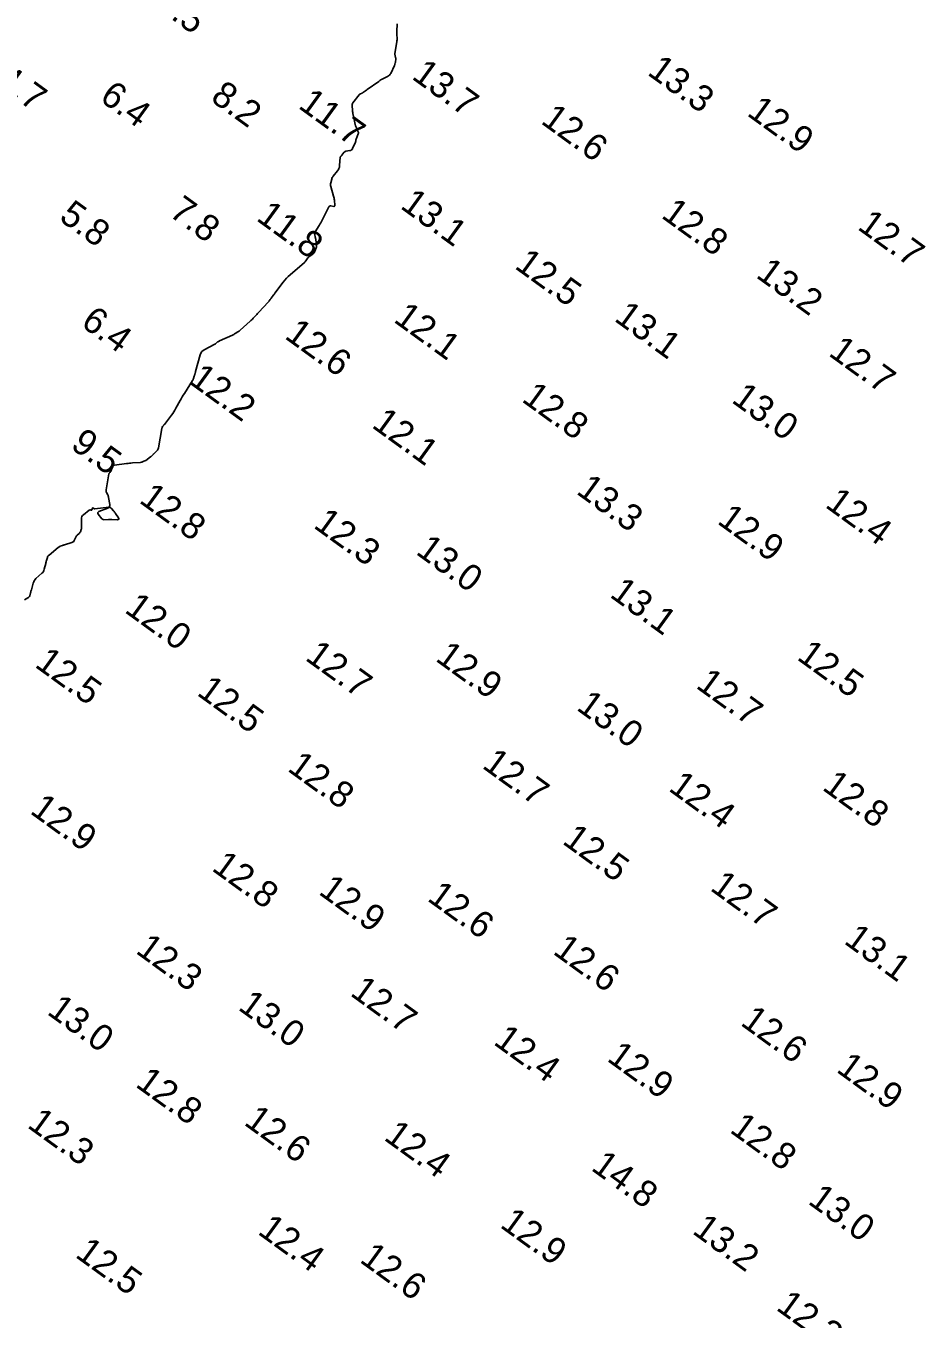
# Model space of a CAD drawing. Extents: x 815352 to 820877, y 582403 to 597439.
# Drawn here: x 818912.9 to 819081.1, y 587409 to 587655.5 of the extents above; entities that cross this region are included whole.
import ezdxf

# ---------------------------------------------------------------- set-up
doc = ezdxf.new("R2010")
doc.units = 0
doc.layers.add('V-CONT-EL12', color=7, linetype='Continuous')
doc.layers.add('V-TOPO-SOUN', color=7, linetype='Continuous')

msp = doc.modelspace()

# ---------------------------------------------------------------- linework, layer by layer
at = {"layer": 'V-CONT-EL12'}
msp.add_lwpolyline([(818912.6, 587546.12), (818913.27, 587546.48), (818913.38, 587546.56), (818913.48, 587546.66), (818913.55, 587546.77), (818913.61, 587546.9), (818913.77, 587547.46), (818913.81, 587547.6), (818913.85, 587547.74), (818913.89, 587547.88), (818913.93, 587548.02), (818914.27, 587549.29), (818914.36, 587549.53), (818914.47, 587549.76), (818914.62, 587549.97), (818914.8, 587550.16), (818915.92, 587551.19), (818916.08, 587551.35), (818916.21, 587551.54), (818916.31, 587551.74), (818916.38, 587551.96), (818916.65, 587553.05), (818916.68, 587553.19), (818916.72, 587553.34), (818916.76, 587553.48), (818916.8, 587553.62), (818916.97, 587554.19), (818917.02, 587554.32), (818917.09, 587554.44), (818917.18, 587554.56), (818917.29, 587554.66), (818919.05, 587556.1), (818919.13, 587556.17), (818919.23, 587556.22), (818919.32, 587556.28), (818919.42, 587556.32), (818919.84, 587556.48), (818919.94, 587556.52), (818920.04, 587556.56), (818920.15, 587556.59), (818920.26, 587556.62), (818921.64, 587557.02), (818921.78, 587557.08), (818921.91, 587557.16), (818922.01, 587557.27), (818922.09, 587557.41), (818922.41, 587558.09), (818922.46, 587558.19), (818922.52, 587558.29), (818922.59, 587558.37), (818922.67, 587558.45), (818923.03, 587558.78), (818923.1, 587558.85), (818923.17, 587558.93), (818923.22, 587559.02), (818923.26, 587559.11), (818923.42, 587559.5), (818923.46, 587559.6), (818923.48, 587559.7), (818923.49, 587559.8), (818923.5, 587559.9), (818923.46, 587561.53), (818923.48, 587561.77), (818923.55, 587561.98), (818923.67, 587562.17), (818923.85, 587562.34), (818924.95, 587563.21), (818925, 587563.24), (818925.04, 587563.25), (818925.09, 587563.26), (818925.14, 587563.25), (818925.34, 587563.2), (818925.38, 587563.19), (818925.42, 587563.2), (818925.45, 587563.23), (818925.46, 587563.27), (818925.55, 587563.61), (818925.57, 587563.65), (818925.59, 587563.67), (818925.62, 587563.66), (818925.66, 587563.64), (818925.83, 587563.51), (818925.87, 587563.48), (818925.92, 587563.46), (818925.96, 587563.45), (818926.02, 587563.45), (818928.66, 587563.76), (818928.81, 587563.76), (818928.94, 587563.73), (818929.06, 587563.66), (818929.17, 587563.56), (818929.58, 587563.08), (818929.68, 587562.96), (818929.77, 587562.83), (818929.87, 587562.71), (818929.95, 587562.58), (818930.51, 587561.75), (818930.59, 587561.59), (818930.58, 587561.48), (818930.49, 587561.41), (818930.31, 587561.39), (818929.24, 587561.41), (818929.08, 587561.42), (818928.92, 587561.42), (818928.76, 587561.42), (818928.6, 587561.41), (818927.69, 587561.4), (818927.66, 587561.4), (818927.63, 587561.41), (818927.61, 587561.41), (818927.58, 587561.43), (818927.47, 587561.48), (818927.44, 587561.49), (818927.42, 587561.51), (818927.4, 587561.53), (818927.38, 587561.56), (818926.68, 587562.48), (818926.59, 587562.63), (818926.59, 587562.76), (818926.66, 587562.86), (818926.81, 587562.95), (818928.48, 587563.61), (818928.69, 587563.72), (818928.83, 587563.88), (818928.89, 587564.08), (818928.88, 587564.32), (818928.65, 587565.61), (818928.63, 587565.74), (818928.59, 587565.87), (818928.55, 587565.99), (818928.49, 587566.11), (818928.26, 587566.57), (818928.21, 587566.69), (818928.18, 587566.81), (818928.17, 587566.94), (818928.19, 587567.07), (818928.71, 587570.11), (818928.73, 587570.19), (818928.76, 587570.28), (818928.81, 587570.35), (818928.86, 587570.42), (818929.22, 587570.81), (818929.22, 587570.82), (818929.23, 587570.83), (818929.23, 587570.84), (818929.23, 587570.85), (818929.21, 587570.9), (818929.21, 587570.91), (818929.21, 587570.92), (818929.21, 587570.93), (818929.21, 587570.94), (818929.45, 587571.55), (818929.5, 587571.65), (818929.57, 587571.72), (818929.66, 587571.77), (818929.76, 587571.79), (818932.07, 587572.1), (818932.35, 587572.13), (818932.63, 587572.16), (818932.91, 587572.19), (818933.2, 587572.21), (818934.74, 587572.32), (818934.81, 587572.33), (818934.88, 587572.34), (818934.95, 587572.36), (818935.01, 587572.39), (818935.35, 587572.55), (818935.38, 587572.56), (818935.41, 587572.57), (818935.44, 587572.58), (818935.47, 587572.59), (818935.6, 587572.63), (818935.63, 587572.64), (818935.66, 587572.65), (818935.69, 587572.67), (818935.71, 587572.69), (818936.63, 587573.36), (818936.7, 587573.41), (818936.76, 587573.46), (818936.82, 587573.52), (818936.88, 587573.57), (818937.12, 587573.81), (818937.18, 587573.87), (818937.23, 587573.93), (818937.29, 587573.98), (818937.35, 587574.04), (818937.88, 587574.56), (818937.97, 587574.68), (818938.05, 587574.8), (818938.1, 587574.93), (818938.14, 587575.07), (818938.79, 587578.77), (818938.8, 587578.82), (818938.81, 587578.87), (818938.83, 587578.92), (818938.85, 587578.96), (818938.95, 587579.15), (818938.98, 587579.19), (818939, 587579.22), (818939.03, 587579.26), (818939.05, 587579.3), (818939.17, 587579.43), (818939.2, 587579.47), (818939.23, 587579.5), (818939.25, 587579.53), (818939.28, 587579.57), (818940.65, 587581.33), (818940.88, 587581.64), (818941.1, 587581.96), (818941.3, 587582.29), (818941.49, 587582.63), (818942.27, 587584.09), (818942.46, 587584.44), (818942.66, 587584.79), (818942.87, 587585.14), (818943.09, 587585.48), (818944.64, 587587.91), (818944.7, 587588), (818944.75, 587588.1), (818944.79, 587588.19), (818944.82, 587588.29), (818944.97, 587588.74), (818945, 587588.82), (818945.02, 587588.9), (818945.04, 587588.97), (818945.07, 587589.05), (818945.16, 587589.36), (818945.18, 587589.44), (818945.2, 587589.52), (818945.22, 587589.6), (818945.24, 587589.67), (818946.12, 587592.82), (818946.25, 587593.15), (818946.43, 587593.44), (818946.67, 587593.68), (818946.97, 587593.87), (818948.74, 587594.78), (818948.83, 587594.83), (818948.92, 587594.88), (818949.01, 587594.94), (818949.1, 587595.01), (818949.43, 587595.27), (818949.52, 587595.33), (818949.61, 587595.38), (818949.7, 587595.44), (818949.79, 587595.48), (818952.26, 587596.6), (818952.39, 587596.66), (818952.52, 587596.73), (818952.65, 587596.8), (818952.78, 587596.87), (818953.28, 587597.18), (818953.4, 587597.26), (818953.52, 587597.35), (818953.63, 587597.44), (818953.74, 587597.53), (818955.63, 587599.23), (818955.78, 587599.37), (818955.92, 587599.51), (818956.06, 587599.65), (818956.2, 587599.8), (818956.75, 587600.39), (818956.89, 587600.54), (818957.02, 587600.69), (818957.16, 587600.84), (818957.3, 587600.98), (818959.09, 587602.86), (818959.14, 587602.92), (818959.19, 587602.98), (818959.24, 587603.04), (818959.28, 587603.1), (818959.46, 587603.36), (818959.5, 587603.43), (818959.54, 587603.49), (818959.59, 587603.55), (818959.64, 587603.61), (818960.02, 587604.13), (818960.1, 587604.24), (818960.18, 587604.34), (818960.26, 587604.45), (818960.33, 587604.55), (818961.92, 587606.69), (818962.22, 587607.07), (818962.54, 587607.43), (818962.88, 587607.78), (818963.24, 587608.1), (818965.96, 587610.41), (818966.05, 587610.49), (818966.13, 587610.57), (818966.2, 587610.66), (818966.27, 587610.76), (818966.52, 587611.15), (818966.58, 587611.25), (818966.66, 587611.33), (818966.74, 587611.41), (818966.83, 587611.49), (818967.56, 587612.02), (818967.69, 587612.13), (818967.8, 587612.26), (818967.89, 587612.4), (818967.96, 587612.56), (818968.2, 587613.22), (818968.25, 587613.39), (818968.28, 587613.56), (818968.29, 587613.73), (818968.27, 587613.9), (818968.15, 587614.75), (818968.13, 587614.88), (818968.1, 587615.01), (818968.08, 587615.14), (818968.05, 587615.26), (818967.93, 587615.77), (818967.92, 587615.89), (818967.92, 587616.01), (818967.96, 587616.13), (818968.01, 587616.24), (818968.79, 587617.47), (818968.93, 587617.71), (818969.08, 587617.96), (818969.21, 587618.21), (818969.34, 587618.47), (818970.6, 587621.01), (818970.62, 587621.05), (818970.64, 587621.08), (818970.67, 587621.11), (818970.7, 587621.13), (818970.85, 587621.22), (818970.88, 587621.24), (818970.92, 587621.25), (818970.96, 587621.25), (818971, 587621.25), (818971.58, 587621.12), (818971.67, 587621.11), (818971.73, 587621.14), (818971.77, 587621.2), (818971.77, 587621.29), (818971.68, 587622.28), (818971.65, 587622.48), (818971.62, 587622.67), (818971.58, 587622.87), (818971.53, 587623.07), (818971, 587624.93), (818970.96, 587625.1), (818970.95, 587625.27), (818970.96, 587625.44), (818970.99, 587625.61), (818971.17, 587626.28), (818971.22, 587626.45), (818971.29, 587626.6), (818971.37, 587626.75), (818971.47, 587626.89), (818972.29, 587627.91), (818972.45, 587628.13), (818972.56, 587628.37), (818972.64, 587628.62), (818972.68, 587628.89), (818972.81, 587630.51), (818972.82, 587630.54), (818972.83, 587630.58), (818972.85, 587630.61), (818972.88, 587630.64), (818973, 587630.75), (818973.03, 587630.78), (818973.06, 587630.81), (818973.09, 587630.84), (818973.11, 587630.87), (818973.48, 587631.39), (818973.56, 587631.48), (818973.65, 587631.55), (818973.75, 587631.6), (818973.86, 587631.62), (818974.65, 587631.76), (818974.81, 587631.8), (818974.94, 587631.88), (818975.05, 587631.99), (818975.13, 587632.13), (818975.71, 587633.39), (818975.73, 587633.43), (818975.74, 587633.48), (818975.75, 587633.52), (818975.76, 587633.57), (818975.77, 587633.75), (818975.78, 587633.8), (818975.79, 587633.84), (818975.8, 587633.89), (818975.81, 587633.93), (818976.21, 587634.98), (818976.25, 587635.11), (818976.26, 587635.23), (818976.23, 587635.36), (818976.18, 587635.48), (818975.93, 587635.98), (818975.87, 587636.1), (818975.82, 587636.23), (818975.77, 587636.36), (818975.74, 587636.5), (818975.23, 587638.84), (818975.19, 587639.01), (818975.16, 587639.19), (818975.14, 587639.36), (818975.12, 587639.53), (818975.05, 587640.23), (818975.05, 587640.4), (818975.08, 587640.56), (818975.14, 587640.72), (818975.23, 587640.86), (818976.38, 587642.37), (818976.44, 587642.44), (818976.5, 587642.49), (818976.57, 587642.54), (818976.64, 587642.58), (818976.96, 587642.72), (818977.03, 587642.75), (818977.11, 587642.8), (818977.18, 587642.84), (818977.25, 587642.89), (818977.61, 587643.17), (818977.7, 587643.24), (818977.78, 587643.3), (818977.87, 587643.36), (818977.96, 587643.42), (818980.13, 587644.95), (818980.19, 587644.99), (818980.24, 587645.02), (818980.29, 587645.06), (818980.35, 587645.1), (818980.56, 587645.25), (818980.62, 587645.28), (818980.68, 587645.32), (818980.73, 587645.35), (818980.79, 587645.38), (818981.84, 587645.9), (818982.02, 587646.01), (818982.18, 587646.14), (818982.31, 587646.3), (818982.42, 587646.48), (818983.13, 587647.98), (818983.15, 587648.04), (818983.18, 587648.1), (818983.2, 587648.17), (818983.22, 587648.23), (818983.29, 587648.49), (818983.31, 587648.55), (818983.32, 587648.62), (818983.34, 587648.69), (818983.34, 587648.75), (818983.38, 587649.14), (818983.38, 587649.23), (818983.38, 587649.31), (818983.37, 587649.4), (818983.35, 587649.48), (818983.25, 587649.84), (818983.24, 587649.92), (818983.23, 587650.01), (818983.22, 587650.1), (818983.23, 587650.19), (818983.6, 587652.55), (818983.62, 587652.7), (818983.63, 587652.86), (818983.63, 587653.02), (818983.63, 587653.18), (818983.59, 587653.81), (818983.58, 587653.97), (818983.58, 587654.13), (818983.58, 587654.28), (818983.59, 587654.44), (818983.63, 587655.93)], dxfattribs=at)

# ---------------------------------------------------------------- texts
at = {"layer": 'V-TOPO-SOUN'}
for s, p in [('7.5', (818937.32, 587659.2)), ('13.7 ', (818986.23, 587645.58)), ('13.3 ', (819031.15, 587646.36)), ('4.7', (818906.91, 587644.44)), ('6.4', (818926.73, 587641.39)), ('8.2', (818947.86, 587641.39)), ('11.7 ', (818964.61, 587640)), ('12.9 ', (819050.14, 587638.59)), ('12.6 ', (819010.85, 587637.07)), ('13.1 ', (818984.05, 587620.9)), ('5.8', (818918.99, 587618.62)), ('7.8', (818939.95, 587619.47)), ('11.8 ', (818956.6, 587618.58)), ('12.8 ', (819033.8, 587619.1)), ('12.7 ', (819071.2, 587616.9)), ('12.5 ', (819005.84, 587609.45)), ('13.2 ', (819051.85, 587607.72)), ('6.4', (818923.15, 587598.44)), ('12.1 ', (818982.77, 587599.24)), ('13.1 ', (819024.83, 587599.44)), ('12.6 ', (818961.99, 587596.1)), ('12.7 ', (819065.69, 587592.82)), ('12.2 ', (818943.74, 587587.54)), ('12.8 ', (819007.2, 587584.06)), ('13.0 ', (819047.19, 587583.91)), ('12.1 ', (818978.6, 587579.13)), ('9.5', (818921.18, 587575.15)), ('12.8 ', (818934.26, 587564.8)), ('13.3 ', (819017.6, 587566.48)), ('12.4 ', (819065.04, 587563.92)), ('12.3 ', (818967.5, 587560.01)), ('12.9 ', (819044.47, 587560.8)), ('13.0 ', (818987.02, 587554.97)), ('13.1 ', (819023.98, 587546.81)), ('12.0 ', (818931.48, 587543.88)), ('12.7 ', (818965.92, 587534.78)), ('12.9 ', (818990.76, 587534.62)), ('12.5 ', (819059.65, 587534.88)), ('12.5 ', (818914.37, 587533.47)), ('12.5 ', (818945.28, 587528.09)), ('12.7 ', (819040.4, 587529.47)), ('13.0 ', (819017.63, 587525.28)), ('12.8 ', (818962.54, 587513.65)), ('12.7 ', (818999.65, 587514.21)), ('12.4 ', (819035.18, 587509.88)), ('12.8 ', (819064.48, 587510.05)), ('12.9 ', (818913.46, 587505.55)), ('12.5 ', (819014.93, 587499.78)), ('12.8 ', (818948.11, 587494.66)), ('12.9 ', (818968.48, 587490.16)), ('12.7 ', (819043.12, 587490.89)), ('12.6 ', (818989.19, 587488.91)), ('13.1 ', (819068.63, 587480.74)), ('12.3 ', (818933.61, 587478.91)), ('12.6 ', (819013.14, 587478.77)), ('12.7 ', (818974.49, 587470.84)), ('13.0 ', (818953.13, 587468.13)), ('13.0 ', (818916.71, 587467.27)), ('12.6 ', (819048.9, 587465.19)), ('12.4 ', (819001.81, 587461.52)), ('12.9 ', (819023.44, 587458.37)), ('12.9 ', (819067.17, 587456.27)), ('12.8 ', (818933.57, 587453.45)), ('12.6 ', (818954.25, 587446.19)), ('12.3 ', (818912.94, 587445.68)), ('12.4 ', (818980.92, 587443.31)), ('12.8 ', (819046.86, 587444.76)), ('14.8 ', (819020.42, 587437.54)), ('13.0 ', (819061.76, 587431.15)), ('12.9 ', (819003.06, 587426.65)), ('12.4 ', (818956.87, 587425.37)), ('13.2 ', (819039.71, 587425.47)), ('12.5 ', (818922.08, 587420.97)), ('12.6 ', (818976.3, 587420.01)), ('12.2 ', (819055.69, 587410.9))]:
    msp.add_text(s, height=5, rotation=324, dxfattribs=at).set_placement(p)

doc.saveas('drawing.dxf')
